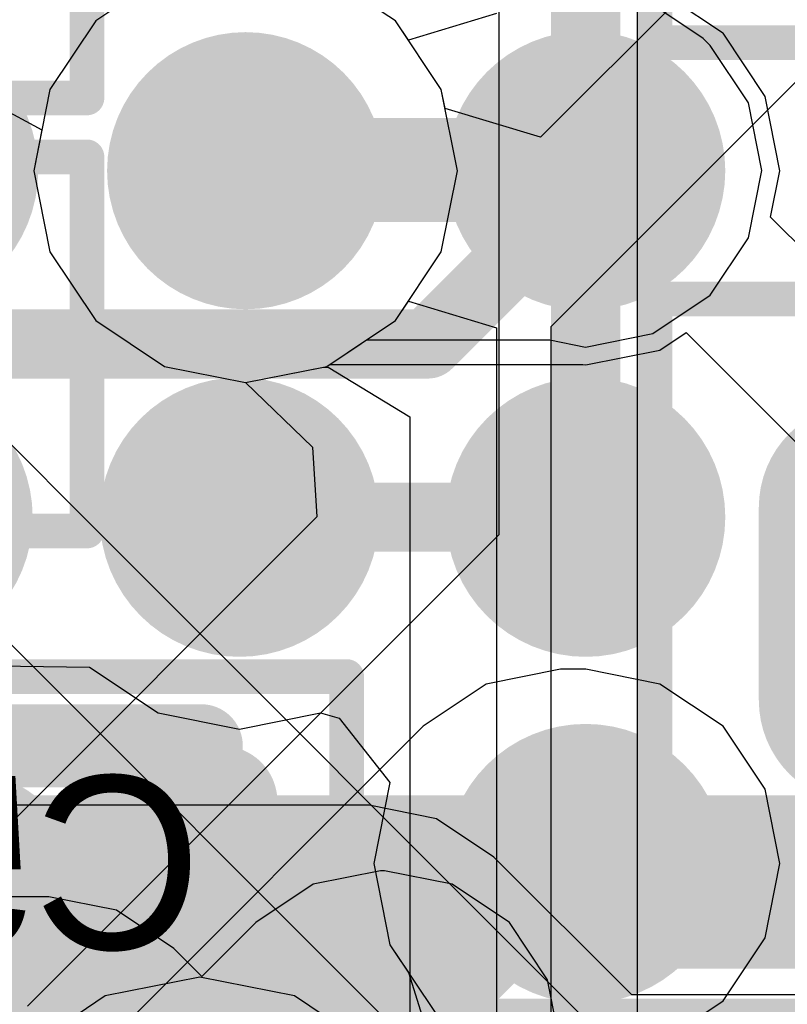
# Model space of a CAD drawing. Header units: millimetres. Extents: x -2 to 68, y -2 to 27.4.
# Tile 346 of 594: x 32.8 to 33.9, y 14.3 to 15.7. Entities that reach past the tile are written whole.
import ezdxf

# ---------------------------------------------------------------- set-up
doc = ezdxf.new("R2010")
doc.units = ezdxf.units.MM
for name, color, linetype in [('BottomLayer', 5, 'Continuous'), ('BottomPaste', 16, 'Continuous'), ('BottomSolder', 6, 'Continuous'), ('DrillGuide', 244, 'Continuous'), ('Mechanical10', 56, 'Continuous'), ('Mechanical17', 56, 'Continuous'), ('Mechanical6', 56, 'Continuous'), ('MidLayer1', 16, 'Continuous'), ('MidLayer2', 76, 'Continuous'), ('MidLayer3', 90, 'Continuous'), ('MidLayer4', 156, 'Continuous'), ('MidLayer5', 130, 'Continuous'), ('MidLayer6', 216, 'Continuous'), ('MidLayer7', 6, 'Continuous'), ('MidLayer8', 54, 'Continuous'), ('MultiLayer', 9, 'Continuous'), ('TopLayer', 1, 'Continuous'), ('TopPaste', 8, 'Continuous'), ('TopSolder', 216, 'Continuous'), ('ViaHoleLayer', 16, 'Continuous')]:
    doc.layers.add(name, color=color, linetype=linetype)

# ---------------------------------------------------------------- blocks, each defined once
blk = doc.blocks.new('CAP_0201_B_214')
at = {"layer": 'Mechanical6', "const_width": 0.05}
for points in [[(-0.53, 0.27), (-0.53, -0.27)], [(0.53, 0.27), (-0.53, 0.27)]]:
    blk.add_lwpolyline(points, dxfattribs=at)
at = {"layer": 'Mechanical6', "const_width": 0.025}
blk.add_lwpolyline([(-0.5425, 0.27, 1), (-0.5175, 0.27, 1)], format="xyb", close=True, dxfattribs=at)
blk.add_lwpolyline([(-0.5425, 0.27, 1), (-0.5175, 0.27, 1)], format="xyb", close=True, dxfattribs=at)
blk = doc.blocks.new('BGA486C50P27X27_1400X1400X125_227')
at = {"layer": 'TopLayer', "const_width": 0.1}
for points in [[(-0.55, 3, 1), (-0.45, 3, 1)], [(-1.05, 2.5, 1), (-0.95, 2.5, 1)], [(-0.55, 2.5, 1), (-0.45, 2.5, 1)], [(-0.05, 2.5, 1), (0.05, 2.5, 1)]]:
    blk.add_lwpolyline(points, format="xyb", close=True, dxfattribs=at)
at = {"layer": 'TopPaste', "const_width": 0.1}
for points in [[(-0.55, 3, 1), (-0.45, 3, 1)], [(-1.05, 2.5, 1), (-0.95, 2.5, 1)], [(-0.55, 2.5, 1), (-0.45, 2.5, 1)], [(-0.05, 2.5, 1), (0.05, 2.5, 1)]]:
    blk.add_lwpolyline(points, format="xyb", close=True, dxfattribs=at)
at = {"layer": 'TopSolder', "const_width": 0.2016}
for points in [[(-0.6008, 3.5, 1), (-0.3992, 3.5, 1)], [(-0.1008, 3.492, 1), (0.1008, 3.492, 1)], [(-0.6008, 3, 1), (-0.3992, 3, 1)], [(-1.1008, 2.5, 1), (-0.8992, 2.5, 1)], [(-0.6008, 2.5, 1), (-0.3992, 2.5, 1)], [(-0.1008, 2.5, 1), (0.1008, 2.5, 1)]]:
    blk.add_lwpolyline(points, format="xyb", close=True, dxfattribs=at)
blk = doc.blocks.new('CAP_0201_B_355')
at = {"layer": 'Mechanical6', "const_width": 0.05}
for points in [[(-0.53, 0.27), (0.53, 0.27)], [(0.53, -0.27), (0.53, 0.27)], [(-0.53, -0.27), (0.53, -0.27)]]:
    blk.add_lwpolyline(points, dxfattribs=at)
at = {"layer": 'Mechanical6', "const_width": 0.025}
for points in [[(0.5175, 0.27, 1), (0.5425, 0.27, 1)], [(0.5175, 0.27, 1), (0.5425, 0.27, 1)], [(0.5175, -0.27, 1), (0.5425, -0.27, 1)], [(0.5175, -0.27, 1), (0.5425, -0.27, 1)]]:
    blk.add_lwpolyline(points, format="xyb", close=True, dxfattribs=at)
blk = doc.blocks.new('CAP_0402_B_366')
at = {"layer": 'BottomLayer', "const_width": 0.1508}
for points in [[(0.5238, 0.1392, 1), (0.6746, 0.1392, 1)], [(0.5238, -0.1392, 1), (0.6746, -0.1392, 1)]]:
    blk.add_lwpolyline(points, format="xyb", close=True, dxfattribs=at)
at = {"layer": 'BottomLayer'}
blk.add_solid([(0.12, -0.1392), (0.75, -0.1392), (0.12, 0.1392), (0.75, 0.1392)], dxfattribs=at)
at = {"layer": 'BottomPaste', "const_width": 0.1508}
for points in [[(0.5238, 0.1392, 1), (0.6746, 0.1392, 1)], [(0.5238, -0.1392, 1), (0.6746, -0.1392, 1)]]:
    blk.add_lwpolyline(points, format="xyb", close=True, dxfattribs=at)
at = {"layer": 'BottomPaste'}
blk.add_solid([(0.12, -0.1392), (0.75, -0.1392), (0.12, 0.1392), (0.75, 0.1392)], dxfattribs=at)
at = {"layer": 'BottomSolder', "const_width": 0.1508}
for points in [[(0.5238, 0.1392, 1), (0.6746, 0.1392, 1)], [(0.5238, -0.1392, 1), (0.6746, -0.1392, 1)]]:
    blk.add_lwpolyline(points, format="xyb", close=True, dxfattribs=at)
at = {"layer": 'BottomSolder'}
blk.add_solid([(0.12, -0.1392), (0.75, -0.1392), (0.12, 0.1392), (0.75, 0.1392)], dxfattribs=at)
at = {"layer": 'Mechanical6', "const_width": 0.05}
for points in [[(0.9, 0.44), (-0.9, 0.44)], [(0.9, 0.44), (0.9, -0.44)], [(0.9, -0.44), (-0.9, -0.44)]]:
    blk.add_lwpolyline(points, dxfattribs=at)
at = {"layer": 'Mechanical6', "const_width": 0.025}
for points in [[(0.8875, 0.44, 1), (0.9125, 0.44, 1)], [(0.8875, 0.44, 1), (0.9125, 0.44, 1)], [(0.8875, -0.44, 1), (0.9125, -0.44, 1)], [(0.8875, -0.44, 1), (0.9125, -0.44, 1)]]:
    blk.add_lwpolyline(points, format="xyb", close=True, dxfattribs=at)
blk = doc.blocks.new('CAP_0201_B_387')
at = {"layer": 'BottomLayer', "const_width": 0.0806}
for points in [[(-0.3897, 0.0894, 1), (-0.3091, 0.0894, 1)], [(-0.2409, 0.0894, 1), (-0.1603, 0.0894, 1)], [(0.1603, 0.0894, 1), (0.2409, 0.0894, 1)], [(0.3091, 0.0894, 1), (0.3897, 0.0894, 1)], [(-0.3897, -0.0894, 1), (-0.3091, -0.0894, 1)], [(-0.2409, -0.0894, 1), (-0.1603, -0.0894, 1)], [(0.1603, -0.0894, 1), (0.2409, -0.0894, 1)], [(0.3091, -0.0894, 1), (0.3897, -0.0894, 1)]]:
    blk.add_lwpolyline(points, format="xyb", close=True, dxfattribs=at)
at = {"layer": 'BottomLayer'}
for points in [[(-0.2006, 0.17), (-0.3494, 0.17), (-0.2006, -0.17), (-0.3494, -0.17)], [(0.2006, -0.17), (0.3494, -0.17), (0.2006, 0.17), (0.3494, 0.17)], [(-0.12, 0.0894), (-0.43, 0.0894), (-0.12, -0.0894), (-0.43, -0.0894)], [(0.12, -0.0894), (0.43, -0.0894), (0.12, 0.0894), (0.43, 0.0894)]]:
    blk.add_solid(points, dxfattribs=at)
at = {"layer": 'BottomPaste', "const_width": 0.0806}
for points in [[(-0.3897, 0.0894, 1), (-0.3091, 0.0894, 1)], [(-0.2409, 0.0894, 1), (-0.1603, 0.0894, 1)], [(0.1603, 0.0894, 1), (0.2409, 0.0894, 1)], [(0.3091, 0.0894, 1), (0.3897, 0.0894, 1)], [(-0.3897, -0.0894, 1), (-0.3091, -0.0894, 1)], [(-0.2409, -0.0894, 1), (-0.1603, -0.0894, 1)], [(0.1603, -0.0894, 1), (0.2409, -0.0894, 1)], [(0.3091, -0.0894, 1), (0.3897, -0.0894, 1)]]:
    blk.add_lwpolyline(points, format="xyb", close=True, dxfattribs=at)
at = {"layer": 'BottomPaste'}
for points in [[(-0.2006, 0.17), (-0.3494, 0.17), (-0.2006, -0.17), (-0.3494, -0.17)], [(0.2006, -0.17), (0.3494, -0.17), (0.2006, 0.17), (0.3494, 0.17)], [(-0.12, 0.0894), (-0.43, 0.0894), (-0.12, -0.0894), (-0.43, -0.0894)], [(0.12, -0.0894), (0.43, -0.0894), (0.12, 0.0894), (0.43, 0.0894)]]:
    blk.add_solid(points, dxfattribs=at)
at = {"layer": 'BottomSolder', "const_width": 0.0806}
for points in [[(-0.3897, 0.0894, 1), (-0.3091, 0.0894, 1)], [(-0.2409, 0.0894, 1), (-0.1603, 0.0894, 1)], [(0.1603, 0.0894, 1), (0.2409, 0.0894, 1)], [(0.3091, 0.0894, 1), (0.3897, 0.0894, 1)], [(-0.3897, -0.0894, 1), (-0.3091, -0.0894, 1)], [(-0.2409, -0.0894, 1), (-0.1603, -0.0894, 1)], [(0.1603, -0.0894, 1), (0.2409, -0.0894, 1)], [(0.3091, -0.0894, 1), (0.3897, -0.0894, 1)]]:
    blk.add_lwpolyline(points, format="xyb", close=True, dxfattribs=at)
at = {"layer": 'BottomSolder'}
for points in [[(-0.2006, 0.17), (-0.3494, 0.17), (-0.2006, -0.17), (-0.3494, -0.17)], [(0.2006, -0.17), (0.3494, -0.17), (0.2006, 0.17), (0.3494, 0.17)], [(-0.12, 0.0894), (-0.43, 0.0894), (-0.12, -0.0894), (-0.43, -0.0894)], [(0.12, -0.0894), (0.43, -0.0894), (0.12, 0.0894), (0.43, 0.0894)]]:
    blk.add_solid(points, dxfattribs=at)
at = {"layer": 'Mechanical10', "const_width": 0.12}
for points in [[(0.32, 0.17), (-0.32, 0.17)], [(-0.32, -0.17), (-0.32, 0.17)], [(0.32, -0.17), (0.32, 0.17)], [(0.32, -0.17), (-0.32, -0.17)]]:
    blk.add_lwpolyline(points, dxfattribs=at)
at = {"layer": 'Mechanical10', "const_width": 0.06}
for points in [[(-0.35, 0.17, 1), (-0.29, 0.17, 1)], [(-0.35, 0.17, 1), (-0.29, 0.17, 1)], [(0.29, 0.17, 1), (0.35, 0.17, 1)], [(0.29, 0.17, 1), (0.35, 0.17, 1)], [(-0.35, -0.17, 1), (-0.29, -0.17, 1)], [(-0.35, -0.17, 1), (-0.29, -0.17, 1)], [(0.29, -0.17, 1), (0.35, -0.17, 1)], [(0.29, -0.17, 1), (0.35, -0.17, 1)]]:
    blk.add_lwpolyline(points, format="xyb", close=True, dxfattribs=at)
at = {"layer": 'Mechanical6', "const_width": 0.05}
for points in [[(0.53, 0.27), (-0.53, 0.27)], [(-0.53, -0.27), (-0.53, 0.27)], [(0.53, -0.27), (0.53, 0.27)], [(0, -0.135), (0, 0.135)], [(0.135, 0), (-0.135, 0)], [(0.53, -0.27), (-0.53, -0.27)]]:
    blk.add_lwpolyline(points, dxfattribs=at)
at = {"layer": 'Mechanical6'}
for points, const_width in [([(-0.5425, 0.27, 1), (-0.5175, 0.27, 1)], 0.025), ([(-0.5425, 0.27, 1), (-0.5175, 0.27, 1)], 0.025), ([(0.5175, 0.27, 1), (0.5425, 0.27, 1)], 0.025), ([(0.5175, 0.27, 1), (0.5425, 0.27, 1)], 0.025), ([(-0.0125, 0.135, 1), (0.0125, 0.135, 1)], 0.025), ([(0.1013, 0, 1), (-0.1013, 0, 1)], 0.05), ([(-0.1475, 0, 1), (-0.1225, 0, 1)], 0.025), ([(-0.1138, 0, 1), (-0.0888, 0, 1)], 0.025), ([(0.0888, 0, 1), (0.1138, 0, 1)], 0.025), ([(0.1225, 0, 1), (0.1475, 0, 1)], 0.025), ([(-0.0125, -0.135, 1), (0.0125, -0.135, 1)], 0.025), ([(-0.5425, -0.27, 1), (-0.5175, -0.27, 1)], 0.025), ([(-0.5425, -0.27, 1), (-0.5175, -0.27, 1)], 0.025), ([(0.5175, -0.27, 1), (0.5425, -0.27, 1)], 0.025), ([(0.5175, -0.27, 1), (0.5425, -0.27, 1)], 0.025)]:
    blk.add_lwpolyline(points, format="xyb", close=True, dxfattribs=dict(at, const_width=const_width))
blk = doc.blocks.new('CAP_0402_B_390')
at = {"layer": 'Mechanical6', "const_width": 0.05}
for points in [[(-0.9, -0.44), (-0.9, 0.44)], [(-0.9, -0.44), (0.9, -0.44)]]:
    blk.add_lwpolyline(points, dxfattribs=at)
at = {"layer": 'Mechanical6', "const_width": 0.025}
blk.add_lwpolyline([(-0.9125, -0.44, 1), (-0.8875, -0.44, 1)], format="xyb", close=True, dxfattribs=at)
blk.add_lwpolyline([(-0.9125, -0.44, 1), (-0.8875, -0.44, 1)], format="xyb", close=True, dxfattribs=at)
blk = doc.blocks.new('CAP_0201_B_404')
at = {"layer": 'BottomLayer', "const_width": 0.0806}
for points in [[(0.1603, 0.0894, 1), (0.2409, 0.0894, 1)], [(0.3091, 0.0894, 1), (0.3897, 0.0894, 1)], [(0.1603, -0.0894, 1), (0.2409, -0.0894, 1)], [(0.3091, -0.0894, 1), (0.3897, -0.0894, 1)]]:
    blk.add_lwpolyline(points, format="xyb", close=True, dxfattribs=at)
at = {"layer": 'BottomLayer'}
for points in [[(0.2006, -0.17), (0.3494, -0.17), (0.2006, 0.17), (0.3494, 0.17)], [(0.12, -0.0894), (0.43, -0.0894), (0.12, 0.0894), (0.43, 0.0894)]]:
    blk.add_solid(points, dxfattribs=at)
at = {"layer": 'BottomPaste', "const_width": 0.0806}
for points in [[(0.1603, 0.0894, 1), (0.2409, 0.0894, 1)], [(0.3091, 0.0894, 1), (0.3897, 0.0894, 1)], [(0.1603, -0.0894, 1), (0.2409, -0.0894, 1)], [(0.3091, -0.0894, 1), (0.3897, -0.0894, 1)]]:
    blk.add_lwpolyline(points, format="xyb", close=True, dxfattribs=at)
at = {"layer": 'BottomPaste'}
for points in [[(0.2006, -0.17), (0.3494, -0.17), (0.2006, 0.17), (0.3494, 0.17)], [(0.12, -0.0894), (0.43, -0.0894), (0.12, 0.0894), (0.43, 0.0894)]]:
    blk.add_solid(points, dxfattribs=at)
at = {"layer": 'BottomSolder', "const_width": 0.0806}
for points in [[(0.1603, 0.0894, 1), (0.2409, 0.0894, 1)], [(0.3091, 0.0894, 1), (0.3897, 0.0894, 1)], [(0.1603, -0.0894, 1), (0.2409, -0.0894, 1)], [(0.3091, -0.0894, 1), (0.3897, -0.0894, 1)]]:
    blk.add_lwpolyline(points, format="xyb", close=True, dxfattribs=at)
at = {"layer": 'BottomSolder'}
for points in [[(0.2006, -0.17), (0.3494, -0.17), (0.2006, 0.17), (0.3494, 0.17)], [(0.12, -0.0894), (0.43, -0.0894), (0.12, 0.0894), (0.43, 0.0894)]]:
    blk.add_solid(points, dxfattribs=at)
at = {"layer": 'Mechanical10', "const_width": 0.12}
for points in [[(-0.32, 0.17), (0.32, 0.17)], [(0.32, -0.17), (0.32, 0.17)], [(-0.32, -0.17), (0.32, -0.17)]]:
    blk.add_lwpolyline(points, dxfattribs=at)
at = {"layer": 'Mechanical10', "const_width": 0.06}
for points in [[(0.29, 0.17, 1), (0.35, 0.17, 1)], [(0.29, 0.17, 1), (0.35, 0.17, 1)], [(0.29, -0.17, 1), (0.35, -0.17, 1)], [(0.29, -0.17, 1), (0.35, -0.17, 1)]]:
    blk.add_lwpolyline(points, format="xyb", close=True, dxfattribs=at)
at = {"layer": 'Mechanical6', "const_width": 0.05}
for points in [[(-0.53, 0.27), (0.53, 0.27)], [(0.53, -0.27), (0.53, 0.27)], [(-0.135, 0), (0.135, 0)]]:
    blk.add_lwpolyline(points, dxfattribs=at)
at = {"layer": 'Mechanical6'}
for points, const_width in [([(0.5175, 0.27, 1), (0.5425, 0.27, 1)], 0.025), ([(0.5175, 0.27, 1), (0.5425, 0.27, 1)], 0.025), ([(0.1013, 0, 1), (-0.1013, 0, 1)], 0.05), ([(0.0888, 0, 1), (0.1138, 0, 1)], 0.025), ([(0.1225, 0, 1), (0.1475, 0, 1)], 0.025)]:
    blk.add_lwpolyline(points, format="xyb", close=True, dxfattribs=dict(at, const_width=const_width))

msp = doc.modelspace()

# ---------------------------------------------------------------- linework, layer by layer
at = {"layer": 'BottomLayer'}
for points, const_width in [([(33.5496, 15.5004, 1), (33.6996, 15.5004, 1)], 0.15), ([(33.5996, 15.5004, 1), (33.6496, 15.5004, 1)], 0.05), ([(33.5996, 15.4774, 1), (33.6496, 15.4774, 1)], 0.05), ([(33.5996, 15.4774, 1), (33.6496, 15.4774, 1)], 0.05), ([(33.3721, 15.25, 1), (33.4221, 15.25, 1)], 0.05), ([(33.3721, 15.25, 1), (33.4221, 15.25, 1)], 0.05), ([(33, 14.5, 1), (33.05, 14.5, 1)], 0.05), ([(33.0016, 14.5, 1), (33.0516, 14.5, 1)], 0.05), ([(33.0016, 14.5, 1), (33.0516, 14.5, 1)], 0.05), ([(33.2596, 14.2346, 1), (33.4096, 14.2346, 1)], 0.15)]:
    msp.add_lwpolyline(points, format="xyb", close=True, dxfattribs=dict(at, const_width=const_width))
at = {"layer": 'BottomLayer', "const_width": 0.1}
for points in [[(33.6246, 15.4774), (33.6246, 15.5004)], [(33.3971, 15.25), (33.6246, 15.4774)], [(32.65, 15.25), (33.3971, 15.25)], [(33.025, 14.5), (33.0266, 14.5)], [(33.0266, 14.5), (33.2919, 14.2346)]]:
    msp.add_lwpolyline(points, dxfattribs=at)
at = {"layer": 'DrillGuide'}
for points, const_width in [([(33.084, 15.5, 1), (33.184, 15.5, 1)], 0.1), ([(33.5996, 15.5004, 1), (33.6496, 15.5004, 1)], 0.05), ([(33.6, 15.5, 1), (33.65, 15.5, 1)], 0.05), ([(33.6, 14.5, 1), (33.65, 14.5, 1)], 0.05)]:
    msp.add_lwpolyline(points, format="xyb", close=True, dxfattribs=dict(at, const_width=const_width))
at = {"layer": 'MidLayer1'}
for p, q in [((33.0169, 15.7826), (32.9177, 15.7163)), ((33.8224, 15.6991), (33.75, 15.7475)), ((32.9177, 15.7163), (32.8514, 15.6171)), ((33.8233, 15.6983), (33.8224, 15.6991)), ((33.884, 15.6073), (33.8233, 15.6983)), ((32.8514, 15.6171), (32.8281, 15.5)), ((33.9054, 15.5), (33.884, 15.6073)), ((32.8281, 15.5), (32.8514, 15.3829)), ((33.892, 15.433), (33.9054, 15.5)), ((34.15, 15.175), (33.892, 15.433)), ((32.8514, 15.3829), (32.9177, 15.2837)), ((32.9177, 15.2837), (33.0169, 15.2174)), ((33.7323, 15.241), (33.7703, 15.2663)), ((33.7703, 15.2663), (34.0058, 15.0308)), ((33.625, 15.2196), (33.7323, 15.241)), ((33.2511, 15.2174), (33.2556, 15.2205)), ((33.2556, 15.2205), (33.6207, 15.2205)), ((33.6207, 15.2205), (33.625, 15.2196)), ((33.0169, 15.2174), (33.134, 15.1941)), ((33.134, 15.1941), (33.2511, 15.2174)), ((33.5887, 14.7804), (33.4814, 14.759)), ((33.625, 14.7804), (33.5887, 14.7804)), ((33.7323, 14.759), (33.625, 14.7804)), ((33.4814, 14.759), (33.3904, 14.6983)), ((33.8233, 14.6983), (33.7323, 14.759)), ((33.3904, 14.6983), (32.9549, 14.2627)), ((33.884, 14.6073), (33.8233, 14.6983)), ((33.9054, 14.5), (33.884, 14.6073)), ((33.884, 14.3927), (33.9054, 14.5)), ((33.8233, 14.3017), (33.884, 14.3927)), ((33.7323, 14.241), (33.8233, 14.3017))]:
    msp.add_line(p, q, dxfattribs=at)
for points, const_width in [([(33.034, 15.5, 1), (33.234, 15.5, 1)], 0.2), ([(33.55, 15.5, 1), (33.7, 15.5, 1)], 0.15), ([(33.0965, 15.5, 1), (33.1715, 15.5, 1)], 0.075), ([(33.0974, 15.5009, 1), (33.1724, 15.5009, 1)], 0.075), ([(33.0974, 15.5009, 1), (33.1724, 15.5009, 1)], 0.075), ([(33.5866, 15.5009, 1), (33.6616, 15.5009, 1)], 0.075), ([(33.5866, 15.5009, 1), (33.6616, 15.5009, 1)], 0.075), ([(33.5875, 15.5, 1), (33.6625, 15.5, 1)], 0.075), ([(33.55, 14.5, 1), (33.7, 14.5, 1)], 0.15), ([(33.5512, 14.5, 1), (33.6262, 14.5, 1)], 0.075), ([(33.5512, 14.5, 1), (33.6262, 14.5, 1)], 0.075), ([(33.5875, 14.5, 1), (33.6625, 14.5, 1)], 0.075)]:
    msp.add_lwpolyline(points, format="xyb", close=True, dxfattribs=dict(at, const_width=const_width))
at = {"layer": 'MidLayer1', "const_width": 0.15}
for points in [[(33.134, 15.5), (33.1349, 15.5009)], [(33.1349, 15.5009), (33.6241, 15.5009)], [(33.6241, 15.5009), (33.625, 15.5)], [(33.068, 13.9793), (33.5887, 14.5)], [(33.5887, 14.5), (33.625, 14.5)]]:
    msp.add_lwpolyline(points, dxfattribs=at)
at = {"layer": 'MidLayer2'}
for p, q in [((33.0169, 15.7826), (32.9177, 15.7163)), ((33.3503, 15.7163), (33.2511, 15.7826)), ((32.9177, 15.7163), (32.8514, 15.6171)), ((33.4166, 15.6171), (33.3503, 15.7163)), ((32.8514, 15.6171), (32.8281, 15.5)), ((33.4399, 15.5), (33.4166, 15.6171)), ((32.8281, 15.5), (32.8514, 15.3829)), ((33.4166, 15.3829), (33.4399, 15.5)), ((32.8514, 15.3829), (32.9177, 15.2837)), ((33.3503, 15.2837), (33.4166, 15.3829)), ((32.9177, 15.2837), (33.0169, 15.2174)), ((33.2511, 15.2174), (33.3503, 15.2837)), ((33.0169, 15.2174), (33.134, 15.1941)), ((33.134, 15.1941), (33.2511, 15.2174)), ((33.3122, 14.5842), (32.4616, 14.5842)), ((33.4097, 14.5648), (33.3122, 14.5842)), ((33.4924, 14.5095), (33.4097, 14.5648)), ((33.6916, 14.3104), (33.4924, 14.5095)), ((35.0604, 14.3104), (33.6916, 14.3104))]:
    msp.add_line(p, q, dxfattribs=at)
for points, const_width in [([(33.034, 15.5, 1), (33.234, 15.5, 1)], 0.2), ([(33.2872, 14.3293, 1), (33.3372, 14.3293, 1)], 0.05), ([(33.2872, 14.3293, 1), (33.3372, 14.3293, 1)], 0.05)]:
    msp.add_lwpolyline(points, format="xyb", close=True, dxfattribs=dict(at, const_width=const_width))
at = {"layer": 'MidLayer2', "const_width": 0.1}
for points in [[(32.4616, 14.3293), (33.3122, 14.3293)], [(33.3122, 14.3293), (33.586, 14.0555)]]:
    msp.add_lwpolyline(points, dxfattribs=at)
at = {"layer": 'MidLayer3'}
for p, q in [((33.575, 15.275), (35.2054, 16.9054)), ((34.0822, 16.0705), (33.5598, 15.5482)), ((33.0169, 15.7826), (32.9177, 15.7163)), ((33.3503, 15.7163), (33.2511, 15.7826)), ((32.9177, 15.7163), (32.8514, 15.6171)), ((33.4166, 15.6171), (33.3503, 15.7163)), ((32.8514, 15.6171), (32.8281, 15.5)), ((33.422, 15.59), (33.4166, 15.6171)), ((33.5598, 15.5482), (33.422, 15.59)), ((32.8281, 15.5), (32.8514, 15.3829)), ((32.8514, 15.3829), (32.9177, 15.2837)), ((32.9177, 15.2837), (33.0169, 15.2174)), ((33.575, 13.4392), (33.575, 15.275)), ((33.0169, 15.2174), (33.134, 15.1941)), ((33.134, 15.1941), (33.2441, 15.216)), ((33.2441, 15.216), (33.253, 15.2163)), ((33.253, 15.2163), (33.3711, 15.1449)), ((33.3711, 15.1449), (33.3711, 14.2787))]:
    msp.add_line(p, q, dxfattribs=at)
at = {"layer": 'MidLayer3', "const_width": 0.2}
msp.add_lwpolyline([(33.034, 15.5, 1), (33.234, 15.5, 1)], format="xyb", close=True, dxfattribs=at)
at = {"layer": 'MidLayer4'}
for p, q in [((33.0169, 15.7826), (32.9177, 15.7163)), ((33.7946, 15.6909), (33.7119, 15.7462)), ((32.9177, 15.7163), (32.8514, 15.6171)), ((33.8048, 15.6807), (33.7946, 15.6909)), ((33.8601, 15.598), (33.8048, 15.6807)), ((32.8514, 15.6171), (32.8281, 15.5)), ((33.8795, 15.5004), (33.8601, 15.598)), ((32.8281, 15.5), (32.8514, 15.3829)), ((33.8601, 15.4029), (33.8795, 15.5004)), ((33.8048, 15.3202), (33.8601, 15.4029)), ((32.8514, 15.3829), (32.9177, 15.2837)), ((33.7221, 15.2649), (33.8048, 15.3202)), ((32.9177, 15.2837), (33.0169, 15.2174)), ((33.6246, 15.2455), (33.7221, 15.2649)), ((33.2511, 15.2174), (33.3085, 15.2558)), ((33.3085, 15.2558), (33.5731, 15.2558)), ((33.5731, 15.2558), (33.6246, 15.2455)), ((33.0169, 15.2174), (33.134, 15.1941)), ((33.134, 15.1941), (33.2511, 15.2174)), ((33.329, 14.4895), (33.2314, 14.4701)), ((33.3346, 14.4895), (33.329, 14.4895)), ((33.4322, 14.4701), (33.3346, 14.4895)), ((33.2314, 14.4701), (33.1487, 14.4149)), ((33.5149, 14.4149), (33.4322, 14.4701)), ((32.8501, 14.4521), (32.1446, 14.4521)), ((32.9477, 14.4327), (32.8501, 14.4521)), ((33.0304, 14.3774), (32.9477, 14.4327)), ((33.1487, 14.4149), (33.0708, 14.337)), ((33.5701, 14.3322), (33.5149, 14.4149)), ((33.0708, 14.337), (33.0304, 14.3774)), ((33.5895, 14.2346), (33.5701, 14.3322))]:
    msp.add_line(p, q, dxfattribs=at)
for points, const_width in [([(33.034, 15.5, 1), (33.234, 15.5, 1)], 0.2), ([(33.5496, 15.5004, 1), (33.6996, 15.5004, 1)], 0.15), ([(33.1197, 15.5107, 1), (33.1697, 15.5107, 1)], 0.05), ([(33.1197, 15.5107, 1), (33.1697, 15.5107, 1)], 0.05), ([(33.5893, 15.5107, 1), (33.6393, 15.5107, 1)], 0.05), ([(33.5893, 15.5107, 1), (33.6393, 15.5107, 1)], 0.05), ([(33.109, 15.5, 1), (33.159, 15.5, 1)], 0.05), ([(33.5996, 15.5004, 1), (33.6496, 15.5004, 1)], 0.05), ([(33.2596, 14.2346, 1), (33.4096, 14.2346, 1)], 0.15)]:
    msp.add_lwpolyline(points, format="xyb", close=True, dxfattribs=dict(at, const_width=const_width))
at = {"layer": 'MidLayer4', "const_width": 0.1}
for points in [[(33.134, 15.5), (33.1447, 15.5107)], [(33.1447, 15.5107), (33.6143, 15.5107)], [(33.6143, 15.5107), (33.6246, 15.5004)]]:
    msp.add_lwpolyline(points, dxfattribs=at)
at = {"layer": 'MidLayer5'}
for p, q in [((33.5, 14.975), (33.5, 16.4)), ((33.0169, 15.7826), (32.9177, 15.7163)), ((32.9177, 15.7163), (32.8514, 15.6171)), ((32.8514, 15.6171), (32.8281, 15.5)), ((32.8281, 15.5), (32.8514, 15.3829)), ((32.8514, 15.3829), (32.9177, 15.2837)), ((32.9177, 15.2837), (33.0169, 15.2174)), ((33.0169, 15.2174), (33.134, 15.1941)), ((33.134, 15.1941), (33.2306, 15.1011)), ((33.2306, 15.1011), (33.2369, 15.0003)), ((33.2369, 15.0003), (32.6748, 14.4382)), ((32.819, 14.294), (33.5, 14.975))]:
    msp.add_line(p, q, dxfattribs=at)
at = {"layer": 'MidLayer5', "const_width": 0.2}
msp.add_lwpolyline([(33.034, 15.5, 1), (33.234, 15.5, 1)], format="xyb", close=True, dxfattribs=at)
at = {"layer": 'MidLayer6'}
for p, q in [((33.3503, 15.7163), (33.2727, 15.7681)), ((33.4166, 15.6171), (33.3503, 15.7163)), ((32.7228, 15.6217), (32.8399, 15.5591)), ((33.4399, 15.5), (33.4166, 15.6171)), ((32.8399, 15.5591), (32.8281, 15.5)), ((32.8281, 15.5), (32.8514, 15.3829)), ((33.4166, 15.3829), (33.4399, 15.5)), ((32.8514, 15.3829), (32.9177, 15.2837)), ((33.3503, 15.2837), (33.4166, 15.3829)), ((32.9177, 15.2837), (33.0169, 15.2174)), ((33.2511, 15.2174), (33.3503, 15.2837)), ((33.0169, 15.2174), (33.134, 15.1941)), ((33.134, 15.1941), (33.2511, 15.2174)), ((33.068, 14.3362), (32.9314, 14.309)), ((33.2046, 14.309), (33.068, 14.3362)), ((32.9314, 14.309), (32.8157, 14.2316)), ((33.3203, 14.2316), (33.2046, 14.309))]:
    msp.add_line(p, q, dxfattribs=at)
at = {"layer": 'MidLayer6', "const_width": 0.2}
msp.add_lwpolyline([(33.034, 15.5, 1), (33.234, 15.5, 1)], format="xyb", close=True, dxfattribs=at)
at = {"layer": 'MidLayer6', "const_width": 0.25}
msp.add_lwpolyline([(24.7832, 14.4735), (34.5305, 14.4735)], dxfattribs=at)
at = {"layer": 'MidLayer7'}
for p, q in [((33.7, 13.9), (33.7, 16.6)), ((33.0169, 15.7826), (32.9177, 15.7163)), ((33.3503, 15.7163), (33.2511, 15.7826)), ((33.4961, 15.7267), (33.3691, 15.6882)), ((32.9177, 15.7163), (32.8514, 15.6171)), ((33.3691, 15.6882), (33.3503, 15.7163)), ((32.8514, 15.6171), (32.8281, 15.5)), ((32.8281, 15.5), (32.8514, 15.3829)), ((32.8514, 15.3829), (32.9177, 15.2837)), ((33.3503, 15.2837), (33.3691, 15.3118)), ((33.3691, 15.3118), (33.4961, 15.2733)), ((32.9177, 15.2837), (33.0169, 15.2174)), ((33.2511, 15.2174), (33.3503, 15.2837)), ((33.4961, 15.2733), (33.4961, 14.016)), ((33.0169, 15.2174), (33.134, 15.1941)), ((33.134, 15.1941), (33.2511, 15.2174))]:
    msp.add_line(p, q, dxfattribs=at)
at = {"layer": 'MidLayer7', "const_width": 0.2}
msp.add_lwpolyline([(33.034, 15.5, 1), (33.234, 15.5, 1)], format="xyb", close=True, dxfattribs=at)
at = {"layer": 'MidLayer8'}
for p, q in [((32.9, 15), (32.7944, 15.1056)), ((34.0106, 13.8894), (32.9, 15)), ((32.7558, 14.8558), (33.8664, 13.7452))]:
    msp.add_line(p, q, dxfattribs=at)
at = {"layer": 'MidLayer8', "const_width": 0.2}
msp.add_lwpolyline([(33.034, 15.5, 1), (33.234, 15.5, 1)], format="xyb", close=True, dxfattribs=at)
at = {"layer": 'MultiLayer'}
for points, const_width in [([(33.034, 15.5, 1), (33.234, 15.5, 1)], 0.2), ([(33.5496, 15.5004, 1), (33.6996, 15.5004, 1)], 0.15), ([(33.55, 15.5, 1), (33.7, 15.5, 1)], 0.15), ([(33.55, 14.5, 1), (33.7, 14.5, 1)], 0.15), ([(33.2596, 14.2346, 1), (33.4096, 14.2346, 1)], 0.15)]:
    msp.add_lwpolyline(points, format="xyb", close=True, dxfattribs=dict(at, const_width=const_width))
at = {"layer": 'TopLayer'}
for p, q in [((32.7545, 14.7859), (32.9087, 14.7837)), ((32.7545, 14.7859), (32.9087, 14.7837)), ((32.9087, 14.7837), (33.0079, 14.7174)), ((32.9087, 14.7837), (33.0079, 14.7174)), ((33.0079, 14.7174), (33.125, 14.6941)), ((33.0079, 14.7174), (33.125, 14.6941)), ((33.125, 14.6941), (33.242, 14.7174)), ((33.125, 14.6941), (33.242, 14.7174)), ((33.242, 14.7174), (33.2692, 14.7098)), ((33.242, 14.7174), (33.2692, 14.7098)), ((33.2692, 14.7098), (33.3424, 14.617)), ((33.2692, 14.7098), (33.3424, 14.617)), ((33.3424, 14.617), (33.3191, 14.5)), ((33.3424, 14.617), (33.3191, 14.5)), ((33.3191, 14.5), (33.3424, 14.3829)), ((33.3191, 14.5), (33.3424, 14.3829)), ((33.3424, 14.3829), (33.4087, 14.2837)), ((33.3424, 14.3829), (33.3693, 14.3427)), ((33.3693, 14.3427), (33.3982, 14.25))]:
    msp.add_line(p, q, dxfattribs=at)
at = {"layer": 'TopLayer', "const_width": 0.1}
for points in [[(33.625, 15.5), (33.625, 16)], [(33.625, 15), (33.625, 15.5)], [(33.125, 15), (33.625, 15)]]:
    msp.add_lwpolyline(points, dxfattribs=at)
at = {"layer": 'TopLayer'}
for points, const_width in [([(33.55, 15.5, 1), (33.7, 15.5, 1)], 0.15), ([(33.6, 15.5, 1), (33.65, 15.5, 1)], 0.05), ([(33.6, 15.5, 1), (33.65, 15.5, 1)], 0.05), ([(33.1, 15, 1), (33.15, 15, 1)], 0.05), ([(33.6, 15, 1), (33.65, 15, 1)], 0.05), ([(33.6, 15, 1), (33.65, 15, 1)], 0.05), ([(33.55, 14.5, 1), (33.7, 14.5, 1)], 0.15)]:
    msp.add_lwpolyline(points, format="xyb", close=True, dxfattribs=dict(at, const_width=const_width))
at = {"layer": 'ViaHoleLayer'}
for points, const_width in [([(33.084, 15.5, 1), (33.184, 15.5, 1)], 0.1), ([(33.5996, 15.5004, 1), (33.6496, 15.5004, 1)], 0.05), ([(33.6, 15.5, 1), (33.65, 15.5, 1)], 0.05), ([(33.6, 14.5, 1), (33.65, 14.5, 1)], 0.05)]:
    msp.add_lwpolyline(points, format="xyb", close=True, dxfattribs=dict(at, const_width=const_width))

# ---------------------------------------------------------------- block references
for name, p, rotation in [('BGA486C50P27X27_1400X1400X125_227', (36.125, 15.5), 90), ('CAP_0201_B_214', (32.375, 15.875), 180), ('CAP_0402_B_366', (34.625, 14.875), 180), ('CAP_0201_B_387', (33.75, 13.75), 270)]:
    msp.add_blockref(name, p, dxfattribs=dict(rotation=rotation))
for name, p in [('CAP_0402_B_390', (34.625, 16.125)), ('CAP_0201_B_355', (32.375, 15.25)), ('CAP_0201_B_404', (32.75, 14.5))]:
    msp.add_blockref(name, p)

# ---------------------------------------------------------------- texts
at = {"layer": 'Mechanical17', "text_generation_flag": 2}
msp.add_text('C50', height=0.25, dxfattribs=at).set_placement((33.0708, 14.3764))

doc.saveas('drawing.dxf')
